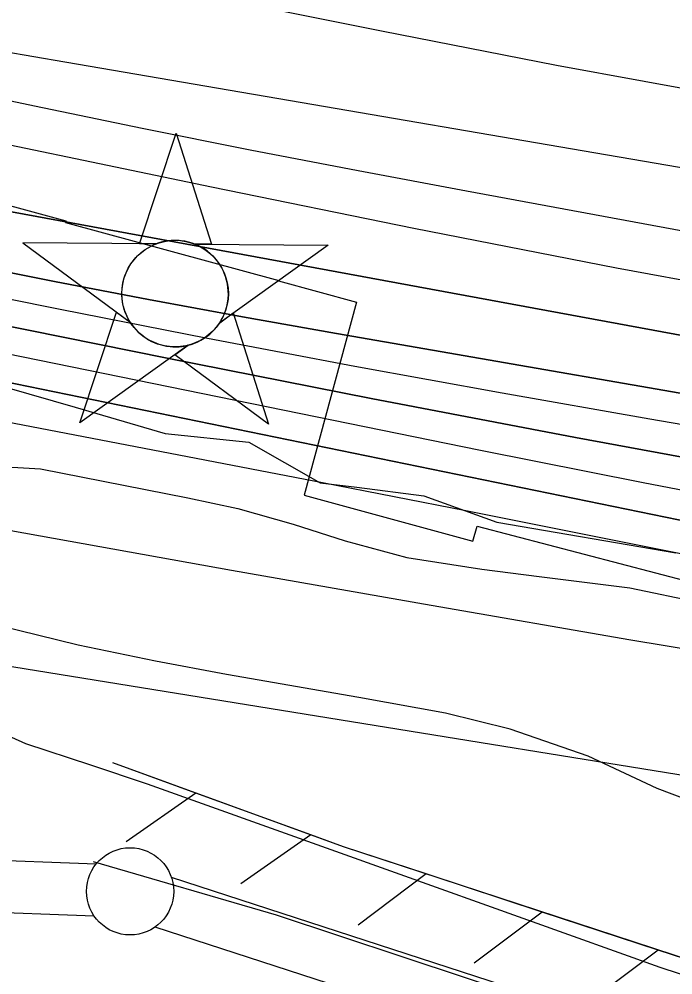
# Model space of a CAD drawing. Extents: x 3567028 to 3605064, y 510945 to 536587.
# Drawn here: x 3592724 to 3593099, y 521820 to 522368 of the extents above; entities that cross this region are included whole.
import ezdxf

# ---------------------------------------------------------------- set-up
doc = ezdxf.new("R2010")
doc.units = 0
for name, color, linetype in [('V-CHAN-NAID', 7, 'Continuous'), ('V-FLOD-BASE', 7, 'Continuous'), ('V-LEVE-TOET', 7, 'Continuous'), ('V-RIVR-EDGE', 7, 'Continuous'), ('V-RRAP-FSHR', 7, 'Continuous'), ('V-RRAP-RVMT', 7, 'Continuous'), ('V-SITE-VEGE', 7, 'Continuous'), ('V-SURV-LINE', 7, 'Continuous'), ('V-TOPO-DPTH', 7, 'Continuous'), ('V-TOPO-MAJR', 7, 'Continuous'), ('V-TOPO-MINR', 7, 'Continuous'), ('V-TOPO-WATR', 7, 'Continuous')]:
    doc.layers.add(name, color=color, linetype=linetype)

msp = doc.modelspace()

# ---------------------------------------------------------------- linework, layer by layer
at = {"layer": 'V-CHAN-NAID'}
for points in [[(3592802.196, 522238.97300000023), (3592792.609, 522239.04100000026), (3592813.735, 522302.52500000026), (3592833.9590000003, 522238.74800000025), (3592824.372, 522238.8160000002), (3592822.795, 522239.39400000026), (3592820.7, 522240.01400000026), (3592818.66, 522240.46500000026), (3592816.6240000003, 522240.7730000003), (3592815.457, 522240.8870000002), (3592813.923, 522240.9680000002), (3592812.201, 522240.96600000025), (3592810.8310000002, 522240.89600000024), (3592808.9250000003, 522240.69500000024), (3592807.559, 522240.47600000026), (3592805.775, 522240.09200000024), (3592804.245, 522239.67200000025), (3592803.213, 522239.34100000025)], [(3592802.196, 522238.97300000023), (3592725.705, 522239.51500000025), (3592787.27, 522194.1160000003), (3592786.157, 522196.02500000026), (3592785.347, 522197.6530000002), (3592784.522, 522199.6210000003), (3592783.826, 522201.6750000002), (3592783.461, 522202.99800000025), (3592783.1, 522204.62400000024), (3592782.856, 522206.06900000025), (3592782.668, 522207.66700000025), (3592782.559, 522209.4030000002), (3592782.5470000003, 522210.98400000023), (3592782.654, 522213.05800000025), (3592782.8370000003, 522214.67600000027), (3592783.2290000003, 522216.87900000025), (3592783.71, 522218.80200000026), (3592784.313, 522220.68900000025), (3592784.968, 522222.36800000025), (3592785.6950000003, 522223.95600000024), (3592786.509, 522225.4910000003), (3592787.5700000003, 522227.22800000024), (3592788.6010000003, 522228.69800000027), (3592789.6010000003, 522229.96700000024), (3592790.603, 522231.11300000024), (3592791.912, 522232.45000000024), (3592792.963, 522233.41500000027), (3592794.68, 522234.81200000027), (3592795.892, 522235.68200000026), (3592797.579, 522236.75200000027), (3592799.31, 522237.6970000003), (3592800.756, 522238.3810000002)], [(3592824.372, 522238.8160000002), (3592900.864, 522238.2730000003), (3592838.661, 522193.7510000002), (3592839.572, 522195.2400000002), (3592840.5500000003, 522197.08700000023), (3592841.265, 522198.67200000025), (3592842.004, 522200.62700000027), (3592842.549, 522202.41200000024), (3592842.947, 522204.05100000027), (3592843.308, 522206.0610000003), (3592843.494, 522207.63400000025), (3592843.6180000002, 522209.84000000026), (3592843.588, 522211.90200000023), (3592843.4, 522214.12200000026), (3592843.134, 522215.88000000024), (3592842.643, 522218.11200000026), (3592842.003, 522220.25200000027), (3592841.253, 522222.23400000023), (3592840.605, 522223.67700000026), (3592839.598, 522225.5930000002), (3592838.536, 522227.31500000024), (3592837.322, 522229.0170000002), (3592836.061, 522230.5560000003), (3592834.789, 522231.92200000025), (3592833.157, 522233.45400000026), (3592831.414, 522234.8660000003), (3592829.731, 522236.04300000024), (3592827.844, 522237.1750000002), (3592826.372, 522237.9360000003)], [(3592820.63, 522180.84500000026), (3592758.427, 522136.32300000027), (3592779.5530000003, 522199.8060000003), (3592787.27, 522194.1160000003), (3592787.9050000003, 522193.15200000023), (3592789.288, 522191.29300000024), (3592790.501, 522189.87700000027), (3592791.967, 522188.37400000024), (3592793.356, 522187.12300000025), (3592794.81, 522185.96700000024), (3592796.213, 522184.9800000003), (3592797.8910000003, 522183.94400000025), (3592799.605, 522183.0330000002), (3592801.396, 522182.22200000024), (3592802.842, 522181.66600000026), (3592804.47, 522181.1370000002), (3592806.696, 522180.57300000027), (3592808.228, 522180.28600000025), (3592810.253, 522180.0290000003), (3592811.79, 522179.9250000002), (3592813.651, 522179.9030000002), (3592815.34, 522179.98100000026), (3592817.0500000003, 522180.15700000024), (3592818.952, 522180.4680000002)], [(3592838.661, 522193.7510000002), (3592846.457, 522199.3320000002), (3592866.681, 522135.5550000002), (3592812.833, 522175.26500000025), (3592820.63, 522180.84500000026), (3592822.296, 522181.32100000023), (3592823.9080000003, 522181.8810000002), (3592826.066, 522182.7950000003), (3592827.801, 522183.67900000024), (3592829.667, 522184.79300000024), (3592831.406, 522186.00500000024), (3592832.958, 522187.25000000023), (3592834.245, 522188.41800000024), (3592835.629, 522189.8380000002), (3592836.833, 522191.2400000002), (3592837.952, 522192.71200000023)]]:
    msp.add_lwpolyline(points, close=True, dxfattribs=at)
msp.add_circle((3592813.0818274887, 522210.43906011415), 30.540600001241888, dxfattribs=at)
at = {"layer": 'V-FLOD-BASE'}
msp.add_lwpolyline([(3592766.041, 521884.63), (3592870.9930000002, 521854.094), (3592979.328, 521818.14), (3593104.59, 521776.756), (3593284.024, 521719.086), (3593411.9930000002, 521675.67)], dxfattribs=at)
at = {"layer": 'V-LEVE-TOET'}
msp.add_lwpolyline([(3592698.9080000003, 521965.26), (3592727.342, 521952.376), (3592764.583, 521940.164), (3592797.085, 521929.309), (3592939.271, 521878.435), (3593090.938, 521824.169), (3593273.077, 521764.468)], dxfattribs=at)
at = {"layer": 'V-RIVR-EDGE'}
msp.add_lwpolyline([(3592134.2182588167, 522274.77167397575), (3592214.037461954, 522264.9690778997), (3592259.057230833, 522263.05677704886), (3592329.8448698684, 522242.4706340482), (3592460.0273714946, 522206.72945880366), (3592513.410097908, 522187.9873330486), (3592584.8292328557, 522180.00648782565), (3592633.4271886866, 522168.4801130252), (3592689.847156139, 522164.13831622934), (3592755.8366647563, 522145.365017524), (3592807.427328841, 522130.22928282), (3592855.4412903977, 522125.3079450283), (3592896.205359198, 522101.7944085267), (3592917.2107251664, 522099.341161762), (3592955.61951933, 522094.44357478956), (3592997.605016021, 522079.3315909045), (3593100.2171941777, 522061.66838812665)], dxfattribs=at)
at = {"layer": 'V-RRAP-FSHR'}
for p, q in [((3592825.04731142, 521923.9481259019), (3592785.034391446, 521895.9581818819)), ((3592890.813179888, 521899.9771738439), (3592850.801259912, 521871.98722982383)), ((3592957.1100472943, 521877.5362187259), (3592918.02712546, 521848.2622772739)), ((3593023.619914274, 521855.713262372), (3592984.5369924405, 521826.4383209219)), ((3593090.129781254, 521833.88930602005), (3593051.04685942, 521804.615364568))]:
    msp.add_line(p, q, dxfattribs=at)
for points in [[(3593835.7172900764, 521684.7096043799), (3593835.34529082, 521686.56960065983), (3593763.91543368, 521683.7336063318), (3593637.004687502, 521682.89960799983), (3593584.057793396, 521685.011603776), (3593519.7169220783, 521694.48158483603), (3593452.84605582, 521714.46054487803), (3593362.973235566, 521743.376487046), (3593143.5676743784, 521816.35434108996), (3592909.691142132, 521893.0961876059), (3592777.448406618, 521941.2970912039)], [(3592825.04731142, 521923.9481259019), (3592777.448406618, 521941.2970912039)], [(3592890.813179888, 521899.9771738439), (3592825.0463114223, 521923.9481259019)], [(3592957.1100472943, 521877.5362187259), (3592909.691142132, 521893.0961876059), (3592890.8121798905, 521899.9771738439)], [(3593023.619914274, 521855.713262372), (3592957.109047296, 521877.537218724)], [(3593090.129781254, 521833.88930602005), (3593023.6189142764, 521855.713262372)], [(3593223.043515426, 521789.91939396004), (3593156.62164827, 521812.0123497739), (3593143.5676743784, 521816.35434108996), (3593090.128781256, 521833.88930602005)]]:
    msp.add_lwpolyline(points, dxfattribs=at)
at = {"layer": 'V-RRAP-RVMT'}
msp.add_lwpolyline([(3592090.471000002, 522395.7410000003), (3592182.1920000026, 522378.46000000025), (3592182.0760000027, 522377.76000000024), (3592327.7970000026, 522354.1690000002), (3592328.8730000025, 522360.93200000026), (3592409.2720000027, 522347.92100000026), (3592408.2180000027, 522341.51600000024), (3592555.1630000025, 522317.72600000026), (3592555.4530000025, 522319.56200000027), (3592632.5860000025, 522306.99400000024), (3592626.8190000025, 522285.7790000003), (3592750.4540000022, 522252.19500000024), (3592750.1600000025, 522251.14000000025), (3592872.5190000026, 522217.90600000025), (3592872.4580000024, 522217.68800000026), (3592917.1480000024, 522205.5550000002), (3592887.0500000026, 522094.77500000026), (3592983.8480000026, 522068.48400000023), (3592986.2050000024, 522077.0450000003), (3593108.9020000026, 522044.89000000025)], dxfattribs=at)
at = {"layer": 'V-SITE-VEGE'}
for points in [[(3592703.055, 522111.82300000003), (3592735.958, 522110.00800000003), (3592771.847, 522102.81), (3592820.2970000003, 522093.211), (3592849.0100000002, 522087.212), (3592880.7090000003, 522078.219), (3592910.616, 522068.63), (3592945.9050000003, 522059.036), (3592988.972, 522052.433), (3593021.8710000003, 522048.226), (3593073.913, 522041.615), (3593194.739, 522016.42100000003)], [(3593135.537, 521909.173), (3593089.486, 521926.548), (3593050.0130000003, 521945.11600000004), (3593005.154, 521960.697), (3592968.0700000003, 521969.69200000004), (3592918.423, 521978.693), (3592842.4560000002, 521991.898), (3592801.781, 521999.699), (3592757.518, 522008.69800000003), (3592711.46, 522020.093)]]:
    msp.add_lwpolyline(points, dxfattribs=at)
at = {"layer": 'V-SURV-LINE'}
for points in [[(3592696.2983909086, 521885.94876839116), (3592767.8505118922, 521883.30936145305)], [(3592810.9047335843, 521875.66747498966), (3593485.372445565, 521656.2909316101)], [(3592766.7316034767, 521853.3302318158), (3592695.1795374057, 521855.9696367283)], [(3593476.1108167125, 521627.75634602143), (3592801.6420942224, 521847.1332180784)]]:
    msp.add_lwpolyline(points, dxfattribs=at)
msp.add_circle((3592787.26536, 521867.58338000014), 25, dxfattribs=at)
at = {"layer": 'V-TOPO-DPTH'}
for points in [[(3591799.0710413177, 522521.2304718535), (3592550.8174883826, 522332.81301118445), (3592576.5248170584, 522326.5333149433), (3592602.279463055, 522320.4597924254), (3592628.1050850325, 522314.6955304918), (3592653.9780243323, 522309.13744228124), (3592834.015527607, 522271.5892209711), (3592950.059819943, 522248.027316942), (3593066.2602072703, 522225.286017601), (3593182.694737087, 522203.77562529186), (3593299.285361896, 522183.08583767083), (3593549.9960097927, 522139.96264897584), (3593561.8002324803, 522137.98894096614), (3593573.6159331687, 522136.08879461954), (3593585.448850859, 522134.2989907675), (3593597.29324655, 522132.58274857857), (3593781.3788968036, 522106.785302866), (3593885.3464894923, 522092.8195445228), (3593989.409735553, 522079.6455801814), (3594093.6164616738, 522067.65930684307), (3594197.9188411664, 522056.46482750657), (3594872.6316205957, 521987.9395933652)], [(3591799.0710413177, 522521.2304718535), (3592550.8174883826, 522332.81301118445), (3592576.5248170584, 522326.5333149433), (3592602.279463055, 522320.4597924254), (3592628.1050850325, 522314.6955304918), (3592653.9780243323, 522309.13744228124), (3592834.015527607, 522271.5892209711), (3592950.059819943, 522248.027316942), (3593066.2602072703, 522225.286017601), (3593182.694737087, 522203.77562529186), (3593299.285361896, 522183.08583767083), (3593549.9960097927, 522139.96264897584), (3593561.8002324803, 522137.98894096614), (3593573.6159331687, 522136.08879461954), (3593585.448850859, 522134.2989907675), (3593597.29324655, 522132.58274857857), (3593781.3788968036, 522106.785302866), (3593885.3464894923, 522092.8195445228), (3593989.409735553, 522079.6455801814), (3594093.6164616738, 522067.65930684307), (3594197.9188411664, 522056.46482750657), (3594872.6316205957, 521987.9395933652)], [(3591765.7125705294, 522489.193563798), (3592488.8404057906, 522304.0156925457), (3592505.834076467, 522299.78340100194), (3592522.862710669, 522295.701333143), (3592539.943790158, 522291.8446008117), (3592557.059833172, 522288.13809216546), (3592574.214367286, 522284.6064934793), (3592591.3852432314, 522281.1578136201), (3592608.5806319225, 522277.83351200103), (3592625.792362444, 522274.5921292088), (3593126.6171407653, 522182.1504047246), (3593200.001127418, 522168.83171115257), (3593273.4360976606, 522155.80551216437), (3593346.947543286, 522143.21805505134), (3593420.509972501, 522130.92309252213), (3593514.7619984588, 522115.4592758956), (3593541.2523569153, 522111.21983504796), (3593567.763647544, 522107.1193401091), (3593594.306336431, 522103.2272640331), (3593620.86995749, 522099.4741338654), (3594244.838902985, 522013.8134125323), (3594350.5124905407, 521999.758359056)], [(3594350.5124905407, 521999.758359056), (3594244.838902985, 522013.8134125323), (3593620.86995749, 522099.4741338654), (3593594.306336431, 522103.2272640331), (3593567.763647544, 522107.1193401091), (3593541.2523569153, 522111.21983504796), (3593514.7619984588, 522115.4592758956), (3593420.509972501, 522130.92309252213), (3593346.947543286, 522143.21805505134), (3593273.4360976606, 522155.80551216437), (3593200.001127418, 522168.83171115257), (3593126.6171407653, 522182.1504047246), (3592625.792362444, 522274.5921292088), (3592608.5806319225, 522277.83351200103), (3592591.3852432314, 522281.1578136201), (3592574.214367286, 522284.6064934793), (3592557.059833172, 522288.13809216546), (3592539.943790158, 522291.8446008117), (3592522.862710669, 522295.701333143), (3592505.834076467, 522299.78340100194), (3592488.8404057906, 522304.0156925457), (3591765.7125705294, 522489.193563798)], [(3591734.075284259, 522436.2715022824), (3592557.341076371, 522255.1814884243), (3592570.00516961, 522252.4316327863), (3592582.678869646, 522249.72740353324), (3592595.3669798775, 522247.0916138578), (3592608.064696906, 522244.5014505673), (3592690.1392295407, 522227.98992307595), (3592743.9214644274, 522217.3918383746), (3592797.7570861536, 522207.07853921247), (3592851.6727881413, 522197.1924183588), (3592905.641876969, 522187.59108304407), (3593185.167540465, 522139.0047226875)], [(3593185.167540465, 522139.0047226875), (3592905.641876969, 522187.59108304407), (3592851.6727881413, 522197.1924183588), (3592797.7570861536, 522207.07853921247), (3592743.9214644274, 522217.3918383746), (3592690.1392295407, 522227.98992307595), (3592608.064696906, 522244.5014505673), (3592595.3669798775, 522247.0916138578), (3592582.678869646, 522249.72740353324), (3592570.00516961, 522252.4316327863), (3592557.341076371, 522255.1814884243), (3591734.075284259, 522436.2715022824)], [(3591763.3568588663, 522358.99827497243), (3592369.725327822, 522231.6124891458), (3592402.478800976, 522224.7413375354), (3592435.234862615, 522217.88256547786), (3592467.99480698, 522211.0423627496), (3592500.7573398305, 522204.2145395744), (3592533.524525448, 522197.4091176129), (3592566.295326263, 522190.6211843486), (3592599.0715498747, 522183.85948412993), (3592631.8513886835, 522177.1152726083), (3593198.6546203, 522060.7360903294), (3593256.285676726, 522049.13952262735), (3593313.9748906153, 522037.84638214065), (3593371.7513407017, 522027.0083824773), (3593429.5859482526, 522016.4738100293), (3593479.5685394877, 522007.5728983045), (3593512.477345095, 522001.8495557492), (3593545.4153053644, 521996.30374753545), (3593578.3969976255, 521991.024240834), (3593611.407844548, 521985.9222684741), (3594624.06111235, 521833.5983413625)], [(3594624.06111235, 521833.5983413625), (3593611.407844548, 521985.9222684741), (3593578.3969976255, 521991.024240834), (3593545.4153053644, 521996.30374753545), (3593512.477345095, 522001.8495557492), (3593479.5685394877, 522007.5728983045), (3593429.5859482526, 522016.4738100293), (3593371.7513407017, 522027.0083824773), (3593313.9748906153, 522037.84638214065), (3593256.285676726, 522049.13952262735), (3593198.6546203, 522060.7360903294), (3592631.8513886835, 522177.1152726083), (3592599.0715498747, 522183.85948412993), (3592566.295326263, 522190.6211843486), (3592533.524525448, 522197.4091176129), (3592500.7573398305, 522204.2145395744), (3592467.99480698, 522211.0423627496), (3592435.234862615, 522217.88256547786), (3592402.478800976, 522224.7413375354), (3592369.725327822, 522231.6124891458), (3591763.3568588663, 522358.99827497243)], [(3594823.823701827, 521862.7340738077), (3594319.8632097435, 521927.8409469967), (3594191.992688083, 521944.777532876), (3594064.1986424, 521962.2601033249), (3593936.519310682, 521980.5616506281), (3593808.916454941, 521999.40918250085), (3593577.456006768, 522034.3555177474), (3593565.646717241, 522036.17639234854), (3593553.8453999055, 522038.0465730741), (3593542.0560408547, 522039.9907129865), (3593530.274653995, 522041.98415902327), (3593277.4404862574, 522085.58025873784), (3593159.9798399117, 522106.35588446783), (3593042.645416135, 522127.8055339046), (3592925.5003262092, 522150.26621890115), (3592808.4814588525, 522173.40092760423), (3592629.4657772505, 522209.5952091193), (3592602.0592213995, 522215.1854032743), (3592574.665715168, 522220.8382909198), (3592547.291783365, 522226.5852188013), (3592519.9309011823, 522232.394840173), (3592293.083080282, 522280.9693731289), (3592194.65820034, 522302.1831374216), (3592096.2718389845, 522323.5729365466)], [(3594823.823701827, 521862.7340738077), (3594319.8632097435, 521927.8409469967), (3594191.992688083, 521944.777532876), (3594064.1986424, 521962.2601033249), (3593936.519310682, 521980.5616506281), (3593808.916454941, 521999.40918250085), (3593577.456006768, 522034.3555177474), (3593565.646717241, 522036.17639234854), (3593553.8453999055, 522038.0465730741), (3593542.0560408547, 522039.9907129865), (3593530.274653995, 522041.98415902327), (3593277.4404862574, 522085.58025873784), (3593159.9798399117, 522106.35588446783), (3593042.645416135, 522127.8055339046), (3592925.5003262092, 522150.26621890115), (3592808.4814588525, 522173.40092760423), (3592629.4657772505, 522209.5952091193), (3592602.0592213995, 522215.1854032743), (3592574.665715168, 522220.8382909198), (3592547.291783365, 522226.5852188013), (3592519.9309011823, 522232.394840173), (3592293.083080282, 522280.9693731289), (3592194.65820034, 522302.1831374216), (3592096.2718389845, 522323.5729365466)], [(3591720.141122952, 522290.66221518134), (3592157.3519301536, 522189.3992752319), (3592221.4398151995, 522174.7790281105), (3592285.5900050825, 522160.44195740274), (3592349.8336522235, 522146.52965131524), (3592414.1396042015, 522132.90052164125), (3592469.54358188, 522121.34948884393), (3592506.224448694, 522113.863958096), (3592542.9455359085, 522106.585964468), (3592579.7269537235, 522099.6192765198), (3592616.5485919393, 522092.8601256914), (3592845.394361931, 522051.85327349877), (3592959.9014434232, 522031.6738438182), (3593074.4828211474, 522011.93317794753), (3593189.175643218, 521992.85065779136)]]:
    msp.add_lwpolyline(points, dxfattribs=at)
at = {"layer": 'V-TOPO-MAJR'}
msp.add_lwpolyline([(3592072.3250584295, 522486.9420019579), (3592179.1769451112, 522456.7285166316), (3592286.352561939, 522427.6842824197), (3592393.743998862, 522399.4195489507), (3592581.8255707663, 522351.0148458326), (3592595.359575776, 522347.6290992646), (3592608.9221610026, 522344.3657651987), (3592622.5276165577, 522341.286049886), (3592636.1616523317, 522338.32874707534), (3592732.4039522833, 522318.13334268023), (3592794.224888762, 522305.3948085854), (3592856.104893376, 522292.9557349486), (3592918.0735001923, 522280.96585199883), (3592980.101175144, 522269.27542950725), (3593577.6274230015, 522158.9016961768)], dxfattribs=at)
at = {"layer": 'V-TOPO-MINR'}
for points in [[(3591769.120981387, 522621.1122721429), (3592547.8747882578, 522386.51295852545), (3592559.08121572, 522383.2033463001), (3592570.310590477, 522379.9752239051), (3592581.574386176, 522376.86933625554), (3592592.861129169, 522373.8449384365), (3592612.4258062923, 522368.7161775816), (3592617.0112482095, 522367.60681145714), (3592618.5480797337, 522367.2724351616), (3592629.393504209, 522364.9970847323), (3592636.3618466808, 522363.5679069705), (3592643.3383384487, 522362.1807017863), (3592650.32705416, 522360.85645546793), (3592657.3239191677, 522359.57418172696), (3592678.8179534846, 522355.7351738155), (3592696.571186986, 522352.5833826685), (3592714.328738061, 522349.4562595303), (3592732.092765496, 522346.3661384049), (3592749.861110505, 522343.30068528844), (3593175.8952781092, 522270.2567920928)], [(3592093.566558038, 522573.72572167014), (3592174.953934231, 522550.3695167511), (3592256.4594163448, 522527.41912919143), (3592587.0749239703, 522435.6586181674), (3592609.02991212, 522429.79110224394), (3592631.053547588, 522424.20557102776), (3592653.180154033, 522419.0430168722), (3592675.375407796, 522414.16244742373), (3592831.1278078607, 522381.4749097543), (3592931.3640959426, 522361.06102595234), (3593031.751407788, 522341.4452615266), (3593132.3652552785, 522323.0266761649), (3593233.130126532, 522305.40621017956), (3593582.236145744, 522246.49980347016), (3593588.8443076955, 522245.4191125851), (3593595.459229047, 522244.38305347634), (3593602.084289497, 522243.41394203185), (3593608.7161093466, 522242.4894623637), (3593700.9026416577, 522230.1134850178), (3593753.6545585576, 522223.2115723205), (3593806.4354859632, 522216.5457335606), (3593859.2599291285, 522210.23400570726), (3593912.113382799, 522204.15835179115), (3594896.0332149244, 522094.395582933)], [(3591799.0710413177, 522521.2304718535), (3592550.8174883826, 522332.81301118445), (3592576.5248170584, 522326.5333149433), (3592602.279463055, 522320.4597924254), (3592628.1050850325, 522314.6955304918), (3592653.9780243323, 522309.13744228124), (3592834.015527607, 522271.5892209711), (3592950.059819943, 522248.027316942), (3593066.2602072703, 522225.286017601), (3593182.694737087, 522203.77562529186), (3593299.285361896, 522183.08583767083), (3593549.9960097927, 522139.96264897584), (3593561.8002324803, 522137.98894096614), (3593573.6159331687, 522136.08879461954), (3593585.448850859, 522134.2989907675), (3593597.29324655, 522132.58274857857), (3593781.3788968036, 522106.785302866), (3593885.3464894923, 522092.8195445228), (3593989.409735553, 522079.6455801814), (3594093.6164616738, 522067.65930684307), (3594197.9188411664, 522056.46482750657), (3594872.6316205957, 521987.9395933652)], [(3591765.7125705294, 522489.193563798), (3592488.8404057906, 522304.0156925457), (3592505.834076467, 522299.78340100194), (3592522.862710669, 522295.701333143), (3592539.943790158, 522291.8446008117), (3592557.059833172, 522288.13809216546), (3592574.214367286, 522284.6064934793), (3592591.3852432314, 522281.1578136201), (3592608.5806319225, 522277.83351200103), (3592625.792362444, 522274.5921292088), (3593126.6171407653, 522182.1504047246), (3593200.001127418, 522168.83171115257), (3593273.4360976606, 522155.80551216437), (3593346.947543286, 522143.21805505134), (3593420.509972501, 522130.92309252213), (3593514.7619984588, 522115.4592758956), (3593541.2523569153, 522111.21983504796), (3593567.763647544, 522107.1193401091), (3593594.306336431, 522103.2272640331), (3593620.86995749, 522099.4741338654), (3594244.838902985, 522013.8134125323), (3594350.5124905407, 521999.758359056)], [(3591734.075284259, 522436.2715022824), (3592557.341076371, 522255.1814884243), (3592570.00516961, 522252.4316327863), (3592582.678869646, 522249.72740353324), (3592595.3669798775, 522247.0916138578), (3592608.064696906, 522244.5014505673), (3592690.1392295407, 522227.98992307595), (3592743.9214644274, 522217.3918383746), (3592797.7570861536, 522207.07853921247), (3592851.6727881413, 522197.1924183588), (3592905.641876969, 522187.59108304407), (3593185.167540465, 522139.0047226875)], [(3592020.0731681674, 522356.52714190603), (3592538.8092733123, 522243.92904408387), (3592558.754067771, 522239.64879582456), (3592578.7119208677, 522235.4310649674), (3592598.68936192, 522231.30711021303), (3592618.6798616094, 522227.2456728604), (3592747.265812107, 522201.43533599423), (3592831.625723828, 522184.8737724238), (3592916.0744771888, 522168.7896651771), (3593000.656493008, 522153.42174241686), (3593085.327350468, 522138.53127598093), (3593553.91151994, 522058.1700118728), (3593557.7778343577, 522057.5245293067), (3593561.6497050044, 522056.913257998), (3593601.7963358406, 522050.7569005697), (3593623.815191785, 522047.4384744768), (3593645.8450018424, 522044.19582388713), (3593667.891243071, 522041.06683655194), (3593689.9484384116, 522038.01362471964), (3594847.400447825, 521880.8372108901)], [(3592096.2718389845, 522323.5729365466), (3592194.65820034, 522302.1831374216), (3592293.083080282, 522280.9693731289), (3592519.9309011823, 522232.394840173), (3592547.291783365, 522226.5852188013), (3592574.665715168, 522220.8382909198), (3592602.0592213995, 522215.1854032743), (3592629.4657772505, 522209.5952091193), (3592808.4814588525, 522173.40092760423), (3592925.5003262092, 522150.26621890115), (3593042.645416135, 522127.8055339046), (3593159.9798399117, 522106.35588446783), (3593277.4404862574, 522085.58025873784), (3593530.274653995, 522041.98415902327), (3593542.0560408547, 522039.9907129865), (3593553.8453999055, 522038.0465730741), (3593565.646717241, 522036.17639234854), (3593577.456006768, 522034.3555177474), (3593808.916454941, 521999.40918250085), (3593936.519310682, 521980.5616506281), (3594064.1986424, 521962.2601033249), (3594191.992688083, 521944.777532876), (3594319.8632097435, 521927.8409469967), (3594823.823701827, 521862.7340738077)], [(3592118.546908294, 522302.1056239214), (3592193.8270288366, 522285.8373651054), (3592269.12511221, 522269.6530200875), (3592344.45013983, 522253.5945457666), (3592419.7931302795, 522237.6199852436), (3592500.6575960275, 522220.5453377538), (3592535.589576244, 522213.20840047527), (3592570.5318902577, 522205.9212809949), (3592605.4897049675, 522198.7088882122), (3592640.457853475, 522191.5463132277), (3592988.2248683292, 522120.70000138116), (3593081.538890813, 522102.09657184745), (3593174.951603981, 522084.0146730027), (3593268.5123531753, 522066.7150701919), (3593362.1717930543, 522049.93699807), (3593505.2358298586, 522024.92597004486), (3593527.450366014, 522021.12518909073), (3593549.682346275, 522017.4318160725), (3593571.9404926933, 522013.89955495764), (3593594.2160832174, 522010.4747017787), (3594308.4338619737, 521903.31043426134), (3594400.970720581, 521889.83250031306)], [(3591720.141122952, 522290.66221518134), (3592157.3519301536, 522189.3992752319), (3592221.4398151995, 522174.7790281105), (3592285.5900050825, 522160.44195740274), (3592349.8336522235, 522146.52965131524), (3592414.1396042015, 522132.90052164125), (3592469.54358188, 522121.34948884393), (3592506.224448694, 522113.863958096), (3592542.9455359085, 522106.585964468), (3592579.7269537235, 522099.6192765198), (3592616.5485919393, 522092.8601256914), (3592845.394361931, 522051.85327349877), (3592959.9014434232, 522031.6738438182), (3593074.4828211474, 522011.93317794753), (3593189.175643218, 521992.85065779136)], [(3592057.6296024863, 522274.5622902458), (3592149.9427728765, 522254.94125412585), (3592242.23527525, 522235.22259840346), (3592548.511040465, 522169.5315778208), (3592554.148680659, 522168.3400471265), (3592559.7909210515, 522167.1710593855), (3592565.4400617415, 522166.03588607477), (3592571.093802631, 522164.92325571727), (3592605.116217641, 522158.3335723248), (3592627.785851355, 522153.94941691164), (3592650.4571315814, 522149.5738055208), (3592673.130881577, 522145.2110101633), (3592695.806278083, 522140.8567588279), (3592815.175651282, 522117.9697910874), (3592897.5109179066, 522102.04641421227), (3592979.811450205, 522085.94697528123), (3593062.059881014, 522069.58344326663), (3593144.273577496, 522053.0438491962)], [(3592053.10709743, 522142.87335498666), (3592471.835987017, 522043.84026034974), (3592497.0627479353, 522037.8972322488), (3592522.2963884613, 522031.98367617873), (3592547.5403484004, 522026.1143281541), (3592572.791187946, 522020.2744521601), (3593448.9572851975, 521878.41963356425), (3593456.3346981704, 521877.8780127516), (3593463.703554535, 521877.2463025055), (3593471.05957599, 521876.4794581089), (3593478.4070408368, 521875.6225242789), (3593479.6330967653, 521875.4681109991), (3593486.3582768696, 521874.59998868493), (3593493.079678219, 521873.7041683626), (3593499.795411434, 521872.7668010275), (3593506.5073658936, 521871.80173568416), (3593513.2195297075, 521870.8383438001), (3593519.935751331, 521869.90488056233), (3593526.6580596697, 521869.01631029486), (3593533.3844258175, 521868.157668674), (3594817.851510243, 521708.55048502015)]]:
    msp.add_lwpolyline(points, dxfattribs=at)
at = {"layer": 'V-TOPO-WATR'}
msp.add_lwpolyline([(3591763.3568588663, 522358.99827497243), (3592369.725327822, 522231.6124891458), (3592402.478800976, 522224.7413375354), (3592435.234862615, 522217.88256547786), (3592467.99480698, 522211.0423627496), (3592500.7573398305, 522204.2145395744), (3592533.524525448, 522197.4091176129), (3592566.295326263, 522190.6211843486), (3592599.0715498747, 522183.85948412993), (3592631.8513886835, 522177.1152726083), (3593198.6546203, 522060.7360903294), (3593256.285676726, 522049.13952262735), (3593313.9748906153, 522037.84638214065), (3593371.7513407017, 522027.0083824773), (3593429.5859482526, 522016.4738100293), (3593479.5685394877, 522007.5728983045), (3593512.477345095, 522001.8495557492), (3593545.4153053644, 521996.30374753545), (3593578.3969976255, 521991.024240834), (3593611.407844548, 521985.9222684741), (3594624.06111235, 521833.5983413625)], dxfattribs=at)

doc.saveas('drawing.dxf')
